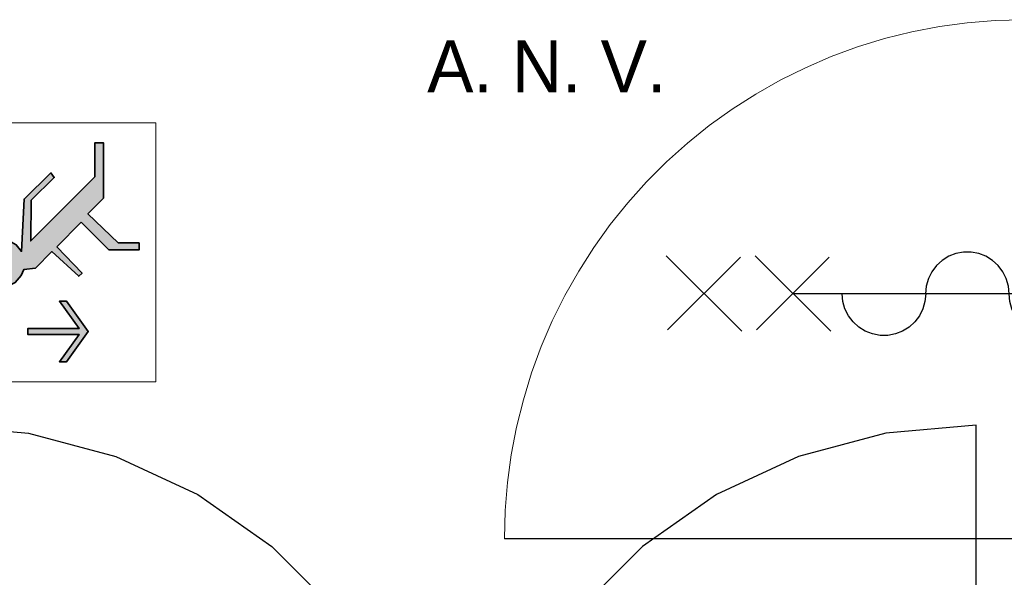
# Model space of a CAD drawing. Header units: millimetres. Extents: x -526411 to -400573, y 47353 to 130199.
# Tile 440 of 543: x -470932 to -469224, y 110702 to 111669. Entities that reach past the tile are written whole.
import ezdxf

# ---------------------------------------------------------------- set-up
doc = ezdxf.new("R2010")
doc.units = ezdxf.units.MM
for name, color, linetype, lineweight in [('01_ALGEMEEN', 7, 'Continuous', 18), ('65_BRANDWEERSYMBOLEN', 7, 'Continuous', 18), ('m-pg-03_AI_dwg', 8, 'Continuous', 18)]:
    doc.layers.add(name, color=color, linetype=linetype, lineweight=lineweight)
doc.styles.add('Frutiger_3', font='Frutrg__0.ttf', dxfattribs={"height": 4.052794})

# ---------------------------------------------------------------- blocks, each defined once
blk = doc.blocks.new('m-pg-03_AI_dwg_block 588-639556-3e Verdieping - Percelen telling LI')
at = {"layer": '01_ALGEMEEN', "color": 253, "lineweight": 25, "flags": 128}
for points in [[(-236.267, 1107.211), (-236.267, 1147.745), (-236.255, 1147.746)], [(-236.255, 1147.746), (-229.217, 1147.13), (-222.392, 1145.301), (-215.989, 1142.315), (-210.201, 1138.263), (-205.205, 1133.267), (-201.152, 1127.479), (-198.166, 1121.075), (-196.337, 1114.251), (-195.722, 1107.212)]]:
    blk.add_lwpolyline(points, dxfattribs=at)
blk = doc.blocks.new('m-pg-03_AI_dwg_block 589-639557-3e Verdieping - Percelen telling LI')
at = {"layer": '01_ALGEMEEN', "color": 253, "lineweight": 25}
for p, q in [((-155.199, 1120.434), (-155.199, 1125.408)), ((-155.199, 1107.211), (-155.199, 1120.434))]:
    blk.add_line(p, q, dxfattribs=at)
at = {"layer": '01_ALGEMEEN', "color": 253, "lineweight": 25, "flags": 128}
for points in [[(-155.199, 1147.746), (-162.238, 1147.13), (-169.063, 1145.301), (-175.466, 1142.315), (-181.254, 1138.263), (-186.25, 1133.267), (-190.303, 1127.479), (-193.289, 1121.075), (-195.117, 1114.251), (-195.733, 1107.212)], [(-155.199, 1125.408), (-155.199, 1147.745), (-155.199, 1147.746)]]:
    blk.add_lwpolyline(points, dxfattribs=at)
blk = doc.blocks.new('m-pg-03_AI_dwg_block 700-639668-3e Verdieping - Percelen telling LI')
at = {"layer": '01_ALGEMEEN', "color": 253, "lineweight": 25}
blk.add_line((-166.547, 1155.077), (-172.458, 1160.977), dxfattribs=at)
blk = doc.blocks.new('m-pg-03_AI_dwg_block 701-639669-3e Verdieping - Percelen telling LI')
at = {"layer": '01_ALGEMEEN', "color": 253, "lineweight": 25}
blk.add_line((-166.66, 1160.869), (-172.345, 1155.181), dxfattribs=at)
blk = doc.blocks.new('m-pg-03_AI_dwg_block 702-639670-3e Verdieping - Percelen telling LI')
at = {"layer": '01_ALGEMEEN', "color": 253, "lineweight": 25}
blk.add_line((-173.595, 1160.869), (-179.291, 1155.185), dxfattribs=at)
blk = doc.blocks.new('m-pg-03_AI_dwg_block 703-639671-3e Verdieping - Percelen telling LI')
at = {"layer": '01_ALGEMEEN', "color": 253, "lineweight": 25}
blk.add_line((-173.493, 1155.077), (-179.392, 1160.977), dxfattribs=at)
blk = doc.blocks.new('m-pg-03_AI_dwg_block 704-639672-3e Verdieping - Percelen telling LI')
at = {"layer": '01_ALGEMEEN', "color": 253, "lineweight": 25}
for p, q in [((-159.14, 1158.008), (-159.128, 1158.008)), ((-152.621, 1158.008), (-152.61, 1158.008)), ((-146.103, 1158.008), (-146.092, 1158.008)), ((-139.585, 1158.008), (-139.574, 1158.008)), ((-133.067, 1158.008), (-133.055, 1158.008))]:
    blk.add_line(p, q, dxfattribs=at)
at = {"layer": '01_ALGEMEEN', "color": 253, "lineweight": 25, "flags": 128}
for points in [[(-152.61, 1158.008), (-152.666, 1158.608), (-152.831, 1159.187), (-153.099, 1159.726), (-153.462, 1160.207), (-153.908, 1160.613), (-154.42, 1160.93), (-154.982, 1161.148), (-155.574, 1161.259), (-156.176, 1161.259), (-156.768, 1161.148), (-157.33, 1160.93), (-157.842, 1160.613), (-158.288, 1160.207), (-158.651, 1159.726), (-158.919, 1159.187), (-159.084, 1158.608), (-159.14, 1158.008)], [(-139.574, 1158.008), (-139.629, 1158.608), (-139.794, 1159.187), (-140.063, 1159.726), (-140.426, 1160.207), (-140.871, 1160.613), (-141.383, 1160.93), (-141.945, 1161.148), (-142.537, 1161.259), (-143.14, 1161.259), (-143.732, 1161.148), (-144.294, 1160.93), (-144.806, 1160.613), (-145.251, 1160.207), (-145.614, 1159.726), (-145.883, 1159.187), (-146.048, 1158.608), (-146.103, 1158.008)], [(-126.537, 1158.008), (-126.593, 1158.608), (-126.758, 1159.187), (-127.026, 1159.726), (-127.389, 1160.207), (-127.834, 1160.613), (-128.347, 1160.93), (-128.908, 1161.148), (-129.501, 1161.259), (-130.103, 1161.259), (-130.695, 1161.148), (-131.257, 1160.93), (-131.769, 1160.613), (-132.215, 1160.207), (-132.578, 1159.726), (-132.846, 1159.187), (-133.011, 1158.608), (-133.067, 1158.008)], [(-159.128, 1158.008), (-159.184, 1157.408), (-159.349, 1156.828), (-159.617, 1156.289), (-159.981, 1155.808), (-160.426, 1155.402), (-160.938, 1155.085), (-161.5, 1154.868), (-162.092, 1154.757), (-162.694, 1154.757), (-163.287, 1154.868), (-163.848, 1155.085), (-164.361, 1155.402), (-164.806, 1155.808), (-165.169, 1156.289), (-165.437, 1156.828), (-165.602, 1157.408), (-165.658, 1158.008)], [(-146.092, 1158.008), (-146.148, 1157.408), (-146.312, 1156.828), (-146.581, 1156.289), (-146.944, 1155.808), (-147.389, 1155.402), (-147.901, 1155.085), (-148.463, 1154.868), (-149.055, 1154.757), (-149.658, 1154.757), (-150.25, 1154.868), (-150.812, 1155.085), (-151.324, 1155.402), (-151.769, 1155.808), (-152.132, 1156.289), (-152.401, 1156.828), (-152.566, 1157.408), (-152.621, 1158.008)], [(-133.055, 1158.008), (-133.111, 1157.408), (-133.276, 1156.828), (-133.544, 1156.289), (-133.908, 1155.808), (-134.353, 1155.402), (-134.865, 1155.085), (-135.427, 1154.868), (-136.019, 1154.757), (-136.621, 1154.757), (-137.214, 1154.868), (-137.775, 1155.085), (-138.288, 1155.402), (-138.733, 1155.808), (-139.096, 1156.289), (-139.365, 1156.828), (-139.529, 1157.408), (-139.585, 1158.008)]]:
    blk.add_lwpolyline(points, dxfattribs=at)
blk = doc.blocks.new('m-pg-03_AI_dwg_block 705-639673-3e Verdieping - Percelen telling LI')
at = {"layer": '01_ALGEMEEN', "color": 253, "lineweight": 25}
blk.add_line((-122.631, 1158.005), (-169.564, 1158.005), dxfattribs=at)
blk = doc.blocks.new('m-pg-03_AI_dwg_block 1258-640226-3e Verdieping - Percelen telling LI')
at = {"layer": '01_ALGEMEEN', "color": 253, "lineweight": 25}
blk.add_line((-151.507, 1138.877), (-192.035, 1138.877), dxfattribs=at)
blk = doc.blocks.new('m-pg-03_AI_dwg_block 1259-640227-3e Verdieping - Percelen telling LI')
at = {"layer": '01_ALGEMEEN', "color": 9, "lineweight": 9, "flags": 128}
blk.add_lwpolyline([(-151.507, 1179.411), (-153.702, 1179.351), (-155.886, 1179.173), (-158.059, 1178.877), (-160.22, 1178.463), (-162.348, 1177.933), (-164.453, 1177.289), (-166.502, 1176.532), (-168.529, 1175.664), (-170.488, 1174.689), (-172.401, 1173.608), (-174.248, 1172.426), (-176.038, 1171.145), (-177.749, 1169.771), (-179.381, 1168.304), (-180.935, 1166.752), (-182.398, 1165.118), (-183.772, 1163.407), (-185.055, 1161.624), (-186.237, 1159.775), (-187.318, 1157.864), (-188.297, 1155.897), (-189.164, 1153.88), (-189.918, 1151.82), (-190.56, 1149.721), (-191.089, 1147.59), (-191.506, 1145.434), (-191.798, 1143.259), (-191.979, 1141.072), (-192.035, 1138.877)], dxfattribs=at)
blk = doc.blocks.new('m-pg-03_AI_dwg_block 2-641149-3e Verdieping - Percelen telling LI')
for name in ['m-pg-03_AI_dwg_block 1259-640227-3e Verdieping - Percelen telling LI', 'm-pg-03_AI_dwg_block 703-639671-3e Verdieping - Percelen telling LI', 'm-pg-03_AI_dwg_block 702-639670-3e Verdieping - Percelen telling LI', 'm-pg-03_AI_dwg_block 700-639668-3e Verdieping - Percelen telling LI', 'm-pg-03_AI_dwg_block 701-639669-3e Verdieping - Percelen telling LI', 'm-pg-03_AI_dwg_block 704-639672-3e Verdieping - Percelen telling LI', 'm-pg-03_AI_dwg_block 705-639673-3e Verdieping - Percelen telling LI', 'm-pg-03_AI_dwg_block 588-639556-3e Verdieping - Percelen telling LI', 'm-pg-03_AI_dwg_block 589-639557-3e Verdieping - Percelen telling LI', 'm-pg-03_AI_dwg_block 1258-640226-3e Verdieping - Percelen telling LI']:
    blk.add_blockref(name, (0, 0))
blk = doc.blocks.new('m-pg-03_AI_dwg_block 8195-647164-3e Verdieping - Percelen telling LI')
at = {"layer": '65_BRANDWEERSYMBOLEN', "insert": (-198.072, 1177.792), "char_height": 4.0528, "width": 23.9164, "attachment_point": 1, "line_spacing_factor": 1.017696, "style": 'Frutiger_3'}
blk.add_mtext('A. N. V.', dxfattribs=at)
blk = doc.blocks.new('m-pg-03_AI_dwg_block 8208-647177-3e Verdieping - Percelen telling LI')
at = {"layer": '65_BRANDWEERSYMBOLEN', "color": 133, "flags": 128}
blk.add_lwpolyline([(-219.261, 1151.115), (-234.566, 1151.115), (-234.566, 1171.368), (-219.261, 1171.368)], close=True, dxfattribs=at)
blk.add_lwpolyline([(-219.261, 1151.115), (-234.566, 1151.115), (-234.566, 1171.368), (-219.261, 1171.368)], close=True, dxfattribs=at)
blk = doc.blocks.new('m-pg-03_AI_dwg_block 8209-647178-3e Verdieping - Percelen telling LI')
at = {"layer": '65_BRANDWEERSYMBOLEN', "color": 53, "lineweight": 35}
for p, q in [((-225.097, 1163.59), (-227.008, 1161.679)), ((-232.888, 1161.499), (-232.481, 1161.902))]:
    blk.add_line(p, q, dxfattribs=at)
at = {"layer": '65_BRANDWEERSYMBOLEN', "color": 53, "lineweight": 35, "flags": 128}
for points in [[(-229.017, 1165.317), (-229.043, 1162.136), (-224.041, 1167.137), (-224.041, 1169.792), (-223.352, 1169.792), (-223.352, 1165.479), (-224.573, 1164.258), (-222.216, 1161.984), (-220.573, 1161.984)], [(-232.48, 1161.902), (-231.968, 1162.162), (-231.462, 1162.253), (-230.724, 1162.134), (-230.185, 1161.819), (-229.765, 1161.317), (-229.563, 1165.396), (-227.469, 1167.439), (-227.203, 1167.083), (-229.017, 1165.317)], [(-220.573, 1161.984), (-220.573, 1161.439), (-222.945, 1161.439), (-225.097, 1163.59)], [(-228.684, 1160.003), (-229.58, 1159.902), (-229.783, 1159.423), (-230.254, 1158.895), (-230.781, 1158.615), (-231.428, 1158.515), (-232.358, 1158.786), (-232.865, 1159.238), (-233.046, 1159.521), (-233.254, 1160.296), (-233.159, 1160.985), (-232.889, 1161.499)], [(-227.008, 1161.679), (-225.036, 1159.608), (-225.298, 1159.375), (-227.392, 1161.295), (-228.684, 1160.003)]]:
    blk.add_lwpolyline(points, dxfattribs=at)
blk = doc.blocks.new('m-pg-03_AI_dwg_block 8210-647179-3e Verdieping - Percelen telling LI')
at = {"layer": '65_BRANDWEERSYMBOLEN'}
blk.add_hatch(color=10, dxfattribs=at).paths.add_polyline_path([(-231.428, 1158.515), (-230.781, 1158.615), (-230.254, 1158.895), (-229.783, 1159.423), (-229.58, 1159.902), (-228.684, 1160.003), (-227.392, 1161.295), (-225.298, 1159.375), (-225.036, 1159.608), (-227.008, 1161.679), (-225.097, 1163.59), (-222.945, 1161.439), (-220.573, 1161.439), (-220.573, 1161.984), (-222.216, 1161.984), (-224.573, 1164.258), (-223.352, 1165.479), (-223.352, 1169.792), (-224.041, 1169.792), (-224.041, 1167.137), (-229.043, 1162.136), (-229.017, 1165.317), (-227.203, 1167.083), (-227.469, 1167.439), (-229.563, 1165.396), (-229.764, 1161.317), (-230.185, 1161.819), (-230.724, 1162.134), (-231.462, 1162.253), (-231.968, 1162.162), (-232.48, 1161.902), (-232.888, 1161.499), (-233.159, 1160.985), (-233.254, 1160.296), (-232.865, 1159.238), (-232.358, 1158.786)], flags=0)
at = {"layer": '65_BRANDWEERSYMBOLEN', "color": 133, "flags": 128}
blk.add_lwpolyline([(-220.573, 1161.984), (-220.573, 1161.439), (-222.945, 1161.439), (-225.097, 1163.59), (-227.008, 1161.679), (-225.036, 1159.608), (-225.298, 1159.375), (-227.392, 1161.295), (-228.684, 1160.003), (-229.58, 1159.902), (-229.783, 1159.423), (-230.254, 1158.895), (-230.781, 1158.615), (-231.428, 1158.515), (-232.358, 1158.786), (-232.865, 1159.238), (-233.046, 1159.521), (-233.254, 1160.296), (-233.159, 1160.985), (-232.888, 1161.499), (-232.48, 1161.902), (-231.968, 1162.162), (-231.462, 1162.253), (-230.724, 1162.134), (-230.185, 1161.819), (-229.764, 1161.317), (-229.563, 1165.396), (-227.469, 1167.439), (-227.203, 1167.083), (-229.017, 1165.317), (-229.043, 1162.136), (-224.041, 1167.137), (-224.041, 1169.792), (-223.352, 1169.792), (-223.352, 1165.479), (-224.573, 1164.258), (-222.216, 1161.984)], close=True, dxfattribs=at)
blk = doc.blocks.new('m-pg-03_AI_dwg_block 8211-647180-3e Verdieping - Percelen telling LI')
at = {"layer": '65_BRANDWEERSYMBOLEN', "color": 53, "lineweight": 35, "flags": 128}
blk.add_lwpolyline([(-226.251, 1157.418), (-224.549, 1155.055), (-226.251, 1152.691), (-226.805, 1152.691), (-225.266, 1154.83), (-229.278, 1154.83), (-229.278, 1155.28), (-225.266, 1155.28), (-226.805, 1157.418)], close=True, dxfattribs=at)
blk = doc.blocks.new('m-pg-03_AI_dwg_block 8212-647181-3e Verdieping - Percelen telling LI')
at = {"layer": '65_BRANDWEERSYMBOLEN'}
blk.add_hatch(color=10, dxfattribs=at).paths.add_polyline_path([(-226.805, 1152.691), (-226.251, 1152.691), (-224.549, 1155.055), (-226.251, 1157.418), (-226.805, 1157.418), (-225.266, 1155.28), (-229.278, 1155.28), (-229.278, 1154.83), (-225.266, 1154.83)], flags=0)
at = {"layer": '65_BRANDWEERSYMBOLEN', "color": 133, "flags": 128}
blk.add_lwpolyline([(-226.251, 1157.418), (-224.549, 1155.055), (-226.251, 1152.691), (-226.805, 1152.691), (-225.266, 1154.83), (-229.278, 1154.83), (-229.278, 1155.28), (-225.266, 1155.28), (-226.805, 1157.418)], close=True, dxfattribs=at)
blk = doc.blocks.new('m-pg-03_AI_dwg_block 8213-647182-3e Verdieping - Percelen telling LI')
at = {"layer": '65_BRANDWEERSYMBOLEN', "color": 133, "flags": 128}
blk.add_lwpolyline([(-219.261, 1151.115), (-234.566, 1151.115), (-234.566, 1171.368), (-219.261, 1171.368)], close=True, dxfattribs=at)
blk = doc.blocks.new('m-pg-03_AI_dwg-638970-3e Verdieping - Percelen telling LI')
for name in ['m-pg-03_AI_dwg_block 2-641149-3e Verdieping - Percelen telling LI', 'm-pg-03_AI_dwg_block 8195-647164-3e Verdieping - Percelen telling LI', 'm-pg-03_AI_dwg_block 8208-647177-3e Verdieping - Percelen telling LI', 'm-pg-03_AI_dwg_block 8213-647182-3e Verdieping - Percelen telling LI', 'm-pg-03_AI_dwg_block 8209-647178-3e Verdieping - Percelen telling LI', 'm-pg-03_AI_dwg_block 8210-647179-3e Verdieping - Percelen telling LI', 'm-pg-03_AI_dwg_block 8211-647180-3e Verdieping - Percelen telling LI', 'm-pg-03_AI_dwg_block 8212-647181-3e Verdieping - Percelen telling LI']:
    blk.add_blockref(name, (0, 0))

msp = doc.modelspace()

# ---------------------------------------------------------------- block references
at = {"layer": 'm-pg-03_AI_dwg', "color": 133, "xscale": 22.2068924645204, "yscale": 22.2068924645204, "zscale": 22.2068924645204}
msp.add_blockref('m-pg-03_AI_dwg-638970-3e Verdieping - Percelen telling LI', (-465826.5, 85478), dxfattribs=at)

doc.saveas('drawing.dxf')
